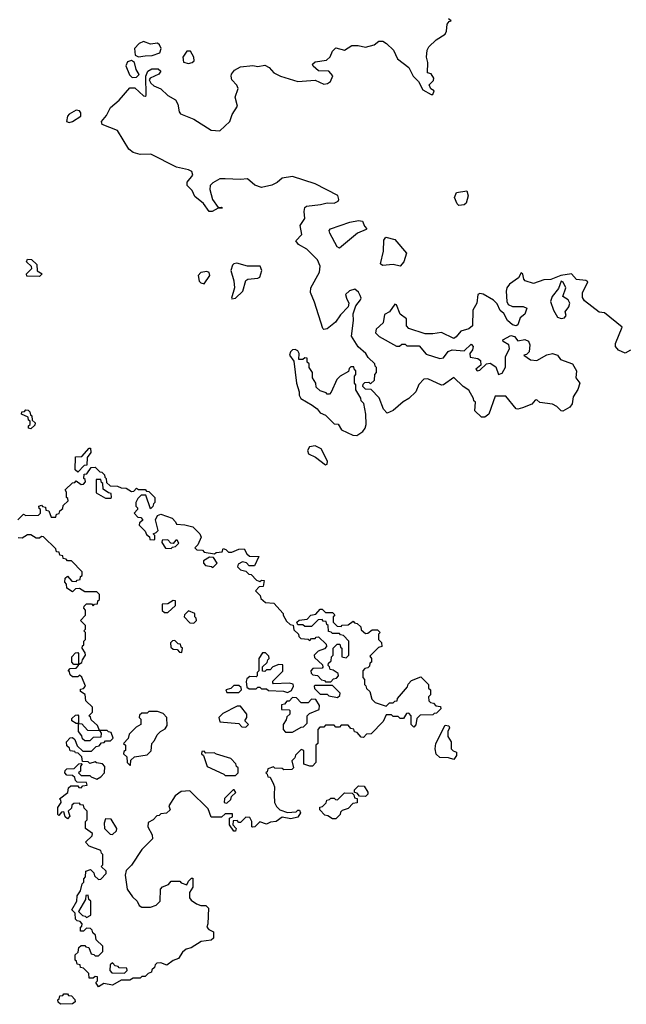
# Model space of a CAD drawing. Extents: x 2106670 to 2323771, y 35271 to 224896.
# Tile 342 of 419: x 2281540 to 2285041, y 152640 to 158322. Entities that reach past the tile are written whole.
import ezdxf

# ---------------------------------------------------------------- set-up
doc = ezdxf.new("R2010")
doc.units = 0

msp = doc.modelspace()

# ---------------------------------------------------------------- linework, layer by layer
at = {"layer": '0CON20XD'}
for points in [[(2285065, 156415.4), (2285035, 156396.5), (2284996.5, 156415), (2284977.8, 156435), (2284977.6, 156452.4), (2285017, 156547), (2284915, 156630), (2284885, 156633.3), (2284800.3, 156700.3), (2284787.7, 156717.7), (2284787.5, 156745), (2284818.3, 156808.3), (2284806.9, 156816.9), (2284753.4, 156823.4), (2284724.2, 156854.2), (2284663.6, 156846.4), (2284605, 156823.3), (2284565, 156820), (2284505, 156798.6), (2284458, 156815), (2284449.2, 156825), (2284443.6, 156853.6), (2284435, 156860), (2284418.3, 156831.7), (2284366.2, 156795), (2284352.2, 156775), (2284347.3, 156755), (2284351.8, 156695), (2284358.9, 156678.9), (2284385, 156667.5), (2284445.7, 156665.7), (2284466.4, 156656.4), (2284455, 156622.5), (2284428.3, 156601.7), (2284415, 156560.8), (2284405, 156555.6), (2284385, 156561.1), (2284355.7, 156585), (2284335, 156626.7), (2284313.5, 156643.5), (2284295, 156682.2), (2284275, 156703.1), (2284215, 156738.1), (2284195, 156741.1), (2284184.5, 156735), (2284179.2, 156685), (2284156, 156645), (2284152.5, 156555), (2284131.7, 156538.3), (2284086.4, 156523.6), (2284059.3, 156490.7), (2284045, 156482.5), (2283975, 156516.7), (2283925, 156508.8), (2283879.3, 156509.3), (2283785, 156540), (2283772.5, 156555), (2283772.5, 156595), (2283735, 156623.3), (2283715, 156676.7), (2283705, 156680), (2283675, 156635.8), (2283645, 156621.2), (2283637.5, 156572.5), (2283596.7, 156535), (2283594.2, 156514.2), (2283614.2, 156494.2), (2283715, 156437.5), (2283731.7, 156438.3), (2283745, 156450), (2283765, 156450), (2283775, 156440), (2283845, 156440), (2283885, 156392.5), (2283965, 156367.5), (2283985, 156370), (2284013.6, 156406.4), (2284035, 156417.5), (2284105, 156410), (2284145, 156450), (2284157.1, 156435), (2284153.6, 156416.4), (2284137.5, 156395), (2284140, 156375), (2284185, 156365.7), (2284199.2, 156355), (2284202, 156328), (2284172.5, 156305), (2284180, 156295), (2284195, 156300), (2284233.3, 156336.7), (2284255, 156339.4), (2284287.8, 156317.8), (2284303.6, 156273.6), (2284325, 156282.5), (2284343.9, 156316.1), (2284343.9, 156376.1), (2284366.7, 156425), (2284363.8, 156445), (2284330, 156465), (2284329.2, 156475), (2284375, 156500), (2284395, 156492.9), (2284415, 156468), (2284455, 156476.5), (2284476.4, 156466.4), (2284483.8, 156445), (2284480, 156405), (2284465, 156390), (2284450, 156385), (2284488.8, 156358.8), (2284525, 156356), (2284582.3, 156387.7), (2284615, 156396), (2284643.8, 156385), (2284661.7, 156361.7), (2284730.6, 156335), (2284753.8, 156295), (2284750, 156255), (2284772.5, 156225), (2284761.7, 156188.3), (2284734.2, 156145.8), (2284729.4, 156105), (2284715, 156085.8), (2284675, 156063.3), (2284665, 156063.8), (2284640, 156090), (2284615, 156103.3), (2284542.6, 156112.6), (2284525, 156127.5), (2284515, 156126.7), (2284495, 156103.3), (2284442.6, 156082.6), (2284415, 156073.6), (2284405, 156076.1), (2284345, 156150), (2284285, 156150), (2284246.7, 156045), (2284225, 156028), (2284205, 156028.8), (2284167.5, 156065), (2284170, 156115), (2284161.7, 156121.7), (2284160, 156135), (2284133, 156183), (2284100, 156205), (2284045, 156257.5), (2283986.1, 156213.9), (2283975, 156212.5), (2283895, 156250), (2283871.7, 156248.3), (2283843.9, 156216.1), (2283826, 156175), (2283786.2, 156135), (2283752.5, 156117.5), (2283695, 156066.7), (2283661.7, 156051.7), (2283640, 156075), (2283615, 156140), (2283568.3, 156188.3), (2283535, 156190), (2283520, 156205), (2283521.7, 156218.3), (2283531.7, 156228.3), (2283555, 156230), (2283565, 156220), (2283588.3, 156241.7), (2283590, 156275), (2283600, 156285), (2283600, 156315), (2283591.7, 156321.7), (2283590, 156335), (2283551.7, 156371.7), (2283537.5, 156395), (2283493.3, 156433.3), (2283454, 156495), (2283466.5, 156585), (2283465.5, 156625), (2283480.4, 156669.6), (2283506.2, 156705), (2283510, 156715), (2283505, 156730), (2283495, 156750), (2283475, 156767.5), (2283443, 156757), (2283420, 156735), (2283426.7, 156715), (2283438.8, 156685), (2283436.2, 156665), (2283392.1, 156617.9), (2283363.4, 156576.6), (2283315, 156538), (2283295, 156533.3), (2283289.2, 156539.2), (2283241.3, 156691.3), (2283217.7, 156747.7), (2283221.2, 156775), (2283271.2, 156865), (2283275, 156900), (2283258.8, 156935), (2283196.8, 156996.8), (2283150, 157025), (2283133.8, 157045), (2283167.8, 157082.2), (2283159.1, 157135), (2283185.9, 157175), (2283181.2, 157215), (2283185, 157237.1), (2283195, 157245.5), (2283275.4, 157254.6), (2283315, 157265.8), (2283355, 157262), (2283377.5, 157275), (2283382.5, 157285), (2283376.4, 157306.4), (2283245, 157373.8), (2283115, 157416.7), (2283055, 157407.5), (2283025, 157382.5), (2282995, 157367.5), (2282935, 157353.8), (2282897.1, 157367.1), (2282855, 157403.3), (2282815, 157398.8), (2282725, 157402.5), (2282695, 157402.5), (2282655, 157381.2), (2282639.2, 157365), (2282637.5, 157342.5), (2282653.1, 157285), (2282685, 157237.5), (2282705, 157240), (2282710, 157235), (2282685, 157234.2), (2282651.2, 157215), (2282633.3, 157215), (2282600.4, 157260.4), (2282551.2, 157301.2), (2282535, 157336.2), (2282506.2, 157365), (2282506, 157385), (2282540, 157425), (2282533.3, 157445), (2282515, 157455.7), (2282445, 157471.2), (2282296.4, 157546.4), (2282235.5, 157544.5), (2282195.7, 157555), (2282169.2, 157575), (2282105, 157682.5), (2282016.4, 157716.4), (2282012.5, 157735), (2282040.4, 157769.5), (2282064.2, 157815.8), (2282115, 157856.7), (2282175, 157929.2), (2282205, 157928.9), (2282255, 157882.5), (2282265, 157880), (2282270, 157885), (2282267.5, 157995), (2282278.8, 158025), (2282302, 158038), (2282338.9, 158038.9), (2282354.5, 158025), (2282342.2, 158007.8), (2282292.5, 157985), (2282287.5, 157975), (2282296.7, 157955), (2282315, 157940), (2282355, 157922.5), (2282395, 157883.3), (2282438.3, 157858.3), (2282452.5, 157835), (2282460, 157790), (2282468.3, 157778.3), (2282545, 157746.7), (2282645, 157683.8), (2282695, 157680), (2282752.5, 157735), (2282766.7, 157775), (2282796.4, 157823.6), (2282783.3, 157875), (2282800, 157925), (2282793.6, 157943.6), (2282764.1, 157974.1), (2282760, 157995), (2282762.3, 158007.7), (2282779.3, 158030.7), (2282815, 158048.8), (2282885, 158058), (2282915, 158052.5), (2282955, 158060), (2282980, 158045), (2283005.9, 158015.9), (2283045, 157996.2), (2283145, 157964.3), (2283245, 157972), (2283295, 157949.2), (2283316.6, 157953.4), (2283333.8, 157965), (2283347.7, 157997.7), (2283323.9, 158023.9), (2283265, 158025.7), (2283232.9, 158052.9), (2283229.6, 158065), (2283245, 158079.3), (2283311.2, 158088.8), (2283331.7, 158108.3), (2283345, 158140.8), (2283365, 158158.6), (2283415, 158146.7), (2283456.5, 158173.5), (2283493.4, 158173.4), (2283535, 158163.3), (2283585, 158177.5), (2283613, 158197), (2283635, 158197.5), (2283657.5, 158185), (2283697.5, 158145), (2283720, 158095), (2283785.6, 158045.6), (2283810, 157995), (2283842.5, 157965), (2283867, 157917), (2283915, 157890), (2283925, 157890), (2283931.7, 157911.7), (2283913.3, 157923.3), (2283903.3, 157945), (2283928.3, 157971.7), (2283930, 157985), (2283915, 158010), (2283893.3, 158015), (2283896.2, 158075), (2283888, 158105), (2283891.4, 158145), (2283902, 158165), (2283944.3, 158205.7), (2283995, 158237.5), (2284003.8, 158255), (2284007.5, 158295), (2284018.8, 158311.2), (2284030, 158315), (2284015, 158327.5)], [(2282225, 158106.9), (2282265, 158113.3), (2282305, 158115.6), (2282348.7, 158131.3), (2282356.5, 158155), (2282346.6, 158176.6), (2282335, 158187.1), (2282295, 158180.5), (2282255, 158196.2), (2282228.6, 158185), (2282203.3, 158155), (2282206.8, 158116.8), (2282225, 158106.9)], [(2282515, 158069.5), (2282535, 158073.8), (2282546.2, 158085), (2282545.4, 158105), (2282525, 158139.4), (2282505, 158140), (2282482.5, 158105), (2282485, 158077.5), (2282515, 158069.5)], [(2282188.7, 157988.7), (2282215, 157990.8), (2282228.8, 158005), (2282211.9, 158035), (2282202.5, 158075), (2282185.8, 158085.8), (2282161.8, 158078.2), (2282153.1, 158055), (2282173.1, 158003.1), (2282188.7, 157988.7)], [(2281825, 157728.2), (2281845, 157733.6), (2281893.8, 157765), (2281893.8, 157785), (2281885, 157796.2), (2281865, 157799.2), (2281825, 157776.7), (2281815.6, 157765), (2281810.6, 157735), (2281825, 157728.2)], [(2284075, 157250), (2284065, 157260), (2284050, 157295), (2284060, 157325), (2284120, 157335), (2284127.5, 157305), (2284117, 157263), (2284105, 157252.5), (2284075, 157250)], [(2283385, 157003.3), (2283371.7, 157011.7), (2283329.3, 157089.3), (2283326.7, 157105), (2283333.3, 157115), (2283445, 157153.8), (2283495, 157162.5), (2283519.3, 157159.3), (2283529.3, 157129.3), (2283542.5, 157115), (2283539.3, 157110.7), (2283490.3, 157089.7), (2283385, 157003.3)], [(2283735, 156900), (2283695, 156908.8), (2283633.3, 156903.3), (2283623, 156913), (2283640, 156985), (2283640.7, 157049.3), (2283653, 157067), (2283705, 157052.5), (2283772.5, 156975), (2283756.1, 156923.9), (2283735, 156900)], [(2281655, 156840), (2281581.7, 156841.7), (2281580, 156855), (2281610, 156885), (2281608.3, 156898.3), (2281580, 156925), (2281585, 156940), (2281608.3, 156938.3), (2281638.3, 156908.3), (2281641.7, 156871.7), (2281670, 156855), (2281655, 156840)], [(2282765, 156710), (2282785, 156713.8), (2282827.1, 156755), (2282845, 156816.7), (2282855.9, 156824.1), (2282915, 156829.2), (2282925.7, 156835), (2282937.2, 156875), (2282928.6, 156898.5), (2282855, 156899.1), (2282793.6, 156916.4), (2282776.4, 156913.6), (2282768.1, 156905), (2282758.6, 156875), (2282775.8, 156815), (2282778.8, 156775), (2282762.5, 156715), (2282765, 156710)], [(2282605, 156797.5), (2282636.7, 156845), (2282633, 156863), (2282619.3, 156869.3), (2282585, 156863.3), (2282570.8, 156845), (2282575, 156813.8), (2282585, 156803.8), (2282605, 156797.5)], [(2284665, 156596.8), (2284685, 156600.8), (2284694.5, 156615), (2284688.1, 156635), (2284710, 156665), (2284714.2, 156685), (2284706, 156705), (2284673.8, 156725), (2284691.9, 156775), (2284676.6, 156806.6), (2284665, 156813.3), (2284649.7, 156770.3), (2284613.3, 156725), (2284602.5, 156695), (2284620, 156645), (2284644.5, 156605), (2284665, 156596.8)], [(2283485, 155922.5), (2283520, 155945), (2283533.8, 155965), (2283540, 155985), (2283537.5, 156045), (2283527, 156107), (2283511.7, 156121.7), (2283508.3, 156138.3), (2283480, 156185), (2283480, 156215), (2283472.5, 156225), (2283472.5, 156265), (2283480, 156275), (2283480, 156295), (2283471.7, 156301.7), (2283468.3, 156318.3), (2283451.7, 156318.3), (2283441.7, 156308.3), (2283438.3, 156291.7), (2283390, 156265), (2283370, 156245), (2283338.3, 156171.7), (2283328.3, 156161.7), (2283315, 156160), (2283308.3, 156168.3), (2283275, 156180), (2283251.7, 156201.7), (2283250, 156225), (2283230, 156255), (2283230, 156285), (2283210, 156315), (2283210, 156335), (2283200, 156345), (2283198.3, 156368.3), (2283185, 156370), (2283175, 156360), (2283151.7, 156361.7), (2283152.5, 156395), (2283145, 156410), (2283129.3, 156419.3), (2283115, 156417.5), (2283102.5, 156405), (2283097.5, 156385), (2283121.7, 156351.7), (2283137.5, 156225), (2283152.5, 156175), (2283152.5, 156155), (2283163.3, 156135), (2283227.5, 156097.5), (2283256.2, 156076.2), (2283273.9, 156053.9), (2283305, 156040), (2283355, 155990), (2283378.3, 155988.3), (2283397.5, 155955), (2283462.5, 155925), (2283485, 155922.5)], [(2281605, 155960), (2281590, 155965), (2281591.7, 155978.3), (2281600, 155985), (2281600, 156005), (2281591.7, 156011.7), (2281588.3, 156028.3), (2281550, 156045), (2281551.7, 156058.3), (2281568.3, 156061.7), (2281575, 156070), (2281588.3, 156068.3), (2281598.3, 156058.3), (2281601.7, 156041.7), (2281610, 156035), (2281611.7, 156011.7), (2281630, 155995), (2281628.3, 155981.7), (2281605, 155960)], [(2281875, 155710), (2281860, 155725), (2281861.7, 155798.3), (2281898.3, 155801.7), (2281941.7, 155848.3), (2281948.3, 155848.3), (2281950, 155825), (2281930, 155795), (2281928.3, 155751.7), (2281911.7, 155748.3), (2281875, 155710)], [(2283305, 155753.5), (2283315, 155756.2), (2283316.2, 155775), (2283279.5, 155845), (2283245, 155863.6), (2283212.9, 155857.1), (2283201.2, 155835), (2283207.3, 155817.3), (2283247.1, 155797.1), (2283305, 155753.5)], [(2281530, 155435), (2281561.7, 155468.3), (2281575, 155460), (2281648.3, 155461.7), (2281660, 155475), (2281660, 155495), (2281651.7, 155501.7), (2281650, 155515), (2281665, 155520), (2281671.7, 155511.7), (2281688.3, 155508.3), (2281691.7, 155491.7), (2281708.3, 155488.3), (2281721.7, 155451.7), (2281748.3, 155451.7), (2281751.7, 155468.3), (2281768.3, 155471.7), (2281771.7, 155488.3), (2281788.3, 155501.7), (2281791.7, 155518.3), (2281820, 155545), (2281818.3, 155558.3), (2281810, 155565), (2281810, 155595), (2281801.7, 155608.3), (2281845, 155650), (2281858.3, 155651.7), (2281865, 155660), (2281895, 155640), (2281908.3, 155641.7), (2281920, 155655), (2281918.3, 155668.3), (2281910, 155675), (2281911.7, 155698.3), (2281928.3, 155701.7), (2281951.7, 155738.3), (2281975, 155740), (2282001.7, 155711.7), (2282015, 155710), (2282030, 155695), (2282031.7, 155681.7), (2282040, 155675), (2282041.7, 155651.7), (2282061.7, 155631.7), (2282105, 155630), (2282125, 155620), (2282155, 155617.5), (2282185, 155600), (2282198.3, 155601.7), (2282215, 155617.5), (2282225, 155610), (2282265, 155610), (2282271.7, 155601.7), (2282285, 155600), (2282320, 155565), (2282320, 155535), (2282311.7, 155528.3), (2282308.3, 155511.7), (2282295, 155500), (2282268.3, 155578.3), (2282241.7, 155578.3), (2282221.7, 155558.3), (2282210, 155535), (2282210, 155515), (2282220, 155505), (2282220, 155495), (2282200, 155475), (2282221.7, 155451.7), (2282238.3, 155448.3), (2282248.3, 155438.3), (2282248.3, 155431.7), (2282231.7, 155418.3), (2282230, 155405), (2282265, 155370), (2282271.7, 155351.7), (2282288.3, 155338.3), (2282291.7, 155321.7), (2282315, 155320), (2282320, 155325), (2282320, 155345), (2282310, 155355), (2282328.3, 155361.7), (2282340, 155375), (2282323.9, 155436.1), (2282335, 155460), (2282355, 155467.5), (2282420, 155445), (2282440, 155425), (2282445, 155410), (2282493, 155407), (2282540, 155395), (2282580, 155355), (2282587.5, 155335), (2282568.3, 155291.7), (2282550, 155275), (2282561.7, 155261.7), (2282595, 155260), (2282605, 155250), (2282665, 155240), (2282673, 155247), (2282708.3, 155251.7), (2282715, 155270), (2282730, 155265), (2282745, 155250), (2282765, 155250), (2282805, 155266.7), (2282835, 155267.5), (2282850, 155240), (2282866.7, 155226.7), (2282920, 155225), (2282895, 155170), (2282865, 155170), (2282848.3, 155188.3), (2282825, 155192.5), (2282800.7, 155179.3), (2282797.5, 155165), (2282815, 155146.7), (2282845, 155140), (2282861.7, 155121.7), (2282875, 155120), (2282907.5, 155087.5), (2282925, 155080), (2282935, 155086.7), (2282950, 155085), (2282945, 155050), (2282921.7, 155048.3), (2282900, 155025), (2282928.3, 154998.3), (2282931.7, 154981.7), (2282958.3, 154958.3), (2283007.5, 154955), (2283060, 154895), (2283060, 154885), (2283080, 154850), (2283101.7, 154831.7), (2283118.3, 154828.3), (2283121.7, 154801.7), (2283150, 154775), (2283151.7, 154761.7), (2283161.7, 154751.7), (2283205, 154747.5), (2283215, 154740), (2283225, 154750), (2283245, 154750), (2283251.7, 154758.3), (2283265, 154760), (2283308.3, 154718.3), (2283310, 154705), (2283298.3, 154691.7), (2283261.7, 154678.3), (2283240, 154655), (2283241.7, 154641.7), (2283288.3, 154598.3), (2283290, 154585), (2283285, 154580), (2283231.7, 154578.3), (2283220, 154565), (2283221.7, 154551.7), (2283231.7, 154541.7), (2283258.3, 154538.3), (2283281.7, 154511.7), (2283298.3, 154508.3), (2283305, 154500), (2283335, 154500), (2283351.7, 154518.3), (2283368.3, 154521.7), (2283380, 154535), (2283378.3, 154548.3), (2283348.3, 154568.3), (2283331.7, 154571.7), (2283328.3, 154588.3), (2283320, 154595), (2283321.7, 154608.3), (2283338.3, 154621.7), (2283340, 154645), (2283350, 154655), (2283350, 154695), (2283371.7, 154718.3), (2283388.3, 154718.3), (2283391.7, 154701.7), (2283400, 154695), (2283400, 154645), (2283425, 154640), (2283440, 154655), (2283440, 154735), (2283408.3, 154768.3), (2283391.7, 154771.7), (2283385, 154780), (2283345, 154780), (2283338.3, 154788.3), (2283321.7, 154791.7), (2283320, 154825), (2283311.7, 154831.7), (2283308.3, 154848.3), (2283291.7, 154851.7), (2283285, 154860), (2283261.7, 154858.3), (2283225, 154820), (2283185, 154820), (2283175, 154830), (2283145, 154830), (2283140, 154845), (2283153, 154857), (2283198.3, 154861.7), (2283220, 154885), (2283248.3, 154891.7), (2283275, 154920), (2283285, 154920), (2283305, 154900), (2283345, 154900), (2283358.3, 154888.3), (2283350, 154875), (2283350, 154845), (2283371.7, 154821.7), (2283395, 154820), (2283401.7, 154828.3)], [(2282065, 155560), (2282070, 155565), (2282068.3, 155588.3), (2282051.7, 155591.7), (2282021.7, 155611.7), (2282020, 155645), (2282011.7, 155651.7), (2282008.3, 155668.3), (2281981.7, 155668.3), (2281981.7, 155591.7), (2282035, 155560), (2282065, 155560)], [(2281995, 152740), (2281980, 152765), (2281990, 152775), (2281988.3, 152798.3), (2281975, 152800), (2281965, 152790), (2281941.7, 152791.7), (2281938.3, 152818.3), (2281908.3, 152848.3), (2281891.7, 152851.7), (2281888.3, 152868.3), (2281871.7, 152871.7), (2281868.3, 152888.3), (2281860, 152895), (2281860, 152925), (2281878.3, 152941.7), (2281881.7, 152968.3), (2281895, 152980), (2281915, 152980), (2281921.7, 152971.7), (2281938.3, 152968.3), (2281951.7, 152931.7), (2281968.3, 152928.3), (2281975, 152920), (2281995, 152920), (2282020, 152945), (2282020, 152975), (2281981.7, 153011.7), (2281978.3, 153038.3), (2281961.7, 153051.7), (2281958.3, 153068.3), (2281948.3, 153078.3), (2281925, 153080), (2281908.3, 153061.7), (2281891.7, 153061.7), (2281890, 153085), (2281898.3, 153091.7), (2281900, 153105), (2281888.3, 153118.3), (2281871.7, 153121.7), (2281861.7, 153131.7), (2281860, 153165), (2281840, 153185), (2281870, 153235), (2281872.5, 153265), (2281890, 153295), (2281900, 153335), (2281910, 153345), (2281910, 153365), (2281920, 153375), (2281921.7, 153408.3), (2281948.3, 153418.3), (2281968.3, 153398.3), (2281971.7, 153381.7), (2281995, 153360), (2282008.3, 153361.7), (2282040, 153395), (2282038.3, 153408.3), (2282010, 153435), (2282020, 153445), (2282020, 153505), (2282011.7, 153511.7), (2282008.3, 153528.3), (2281941.7, 153551.7), (2281920, 153575), (2281958.3, 153611.7), (2281960, 153625), (2281920, 153655), (2281920, 153695), (2281930, 153705), (2281930, 153755), (2281911.7, 153771.7), (2281908.3, 153788.3), (2281891.7, 153791.7), (2281885, 153800), (2281851.7, 153798.3), (2281841.7, 153788.3), (2281838.3, 153771.7), (2281820, 153755), (2281830, 153725), (2281815, 153710), (2281801.7, 153721.7), (2281795, 153750), (2281781.7, 153748.3), (2281765, 153730), (2281760, 153735), (2281760, 153775), (2281780, 153805), (2281778.3, 153818.3), (2281770, 153825), (2281818.3, 153861.7), (2281821.7, 153888.3), (2281835, 153900), (2281875, 153900), (2281881.7, 153891.7), (2281895, 153890), (2281905, 153900), (2281930, 153905), (2281925, 153920), (2281871.7, 153921.7), (2281861.7, 153931.7), (2281858.3, 153948.3), (2281845, 153960), (2281811.7, 153961.7), (2281800, 153975), (2281801.7, 153988.3), (2281811.7, 153998.3), (2281855, 154000), (2281881.7, 154028.3), (2281895, 154030), (2281900, 154025), (2281890, 154015), (2281890, 153985), (2281880, 153975), (2281895, 153960), (2281945, 153960), (2281951.7, 153951.7), (2281985, 153940), (2282008.3, 153951.7), (2282030, 153975), (2282031.7, 154011.7), (2282018.3, 154028.3), (2281983, 154033), (2281975, 154040), (2281945, 154030), (2281935, 154040), (2281901.7, 154041.7), (2281898.3, 154068.3), (2281878.3, 154088.3), (2281861.7, 154091.7), (2281858.3, 154098.3), (2281831.7, 154101.7), (2281828.3, 154118.3), (2281811.7, 154131.7), (2281810, 154155), (2281831.7, 154178.3), (2281845, 154180), (2281858.3, 154168.3), (2281871.7, 154131.7), (2281905, 154100), (2281955, 154100), (2281981.7, 154128.3), (2281998.3, 154131.7), (2282011.7, 154148.3), (2282028.3, 154151.7), (2282035, 154160), (2282065, 154160), (2282080, 154175), (2282068.3, 154208.3), (2282051.7, 154211.7), (2282045, 154220), (2282000, 154220), (2282010, 154205), (2282008.3, 154181.7), (2281965, 154180), (2281945, 154160), (2281915, 154160), (2281901.7, 154171.7), (2281898.3, 154188.3), (2281880, 154215), (2281880, 154260), (2281865, 154260), (2281840, 154275), (2281841.7, 154288.3), (2281861.7, 154308.3), (2281875, 154310), (2281880, 154305), (2281880, 154260), (2281898.3, 154258.3), (2281931.7, 154221.7), (2282000, 154220), (2281988.3, 154248.3), (2281951.7, 154281.7), (2281948.3, 154298.3), (2281940, 154305), (2281960, 154325), (2281960, 154355), (2281921.7, 154391.7), (2281918.3, 154428.3), (2281890, 154445), (2281891.7, 154458.3), (2281908.3, 154461.7), (2281920, 154475), (2281898.3, 154528.3), (2281885, 154540), (2281875, 154530), (2281845, 154530), (2281831.7, 154541.7), (2281828.3, 154558.3), (2281820, 154565), (2281831.7, 154578.3), (2281865, 154580), (2281880, 154595), (2281880, 154600), (2281851.7, 154601.7), (2281840, 154615), (2281840, 154645), (2281861.7, 154668.3), (2281875, 154670), (2281880, 154665), (2281880, 154600), (2281898.3, 154611.7), (2281901.7, 154628.3), (2281920, 154655), (2281918.3, 154668.3), (2281900, 154695), (2281901.7, 154708.3), (2281910, 154715), (2281910, 154735), (2281920, 154745), (2281920, 154785), (2281910, 154795), (2281920, 154805), (2281920, 154825), (2281890, 154855), (2281920, 154885), (2281920, 154915), (2281910, 154925), (2281911.7, 154938.3), (2281925, 154950), (2281955, 154950), (2281965, 154940), (2281971.7, 154948.3), (2281988.3, 154951.7), (2281991.7, 154968.3), (2282000, 154975), (2282000, 155005), (2281985, 155020), (2281915, 155020), (2281885, 155040), (2281861.7, 155038.3), (2281845, 155020), (2281811.7, 155041.7), (2281810, 155065), (2281800, 155075), (2281801.7, 155098.3), (2281815, 155110), (2281841.7, 155081.7), (2281865, 155080), (2281871.7, 155088.3), (2281888.3, 155091.7), (2281891.7, 155108.3), (2281900, 155115), (2281900, 155135), (2281838.3, 155198.3), (2281815, 155200), (2281808.3, 155208.3), (2281791.7, 155211.7), (2281788.3, 155228.3), (2281771.7, 155231.7), (2281768.3, 155248.3), (2281751.7, 155251.7), (2281748.3, 155268.3), (2281678.3, 155338.3), (2281665, 155340), (2281655, 155330), (2281635, 155330), (2281605, 155350), (2281585, 155350), (2281555, 155330), (2281531.7, 155331.7)], [(2282415, 155270), (2282421.7, 155278.3), (2282438.3, 155281.7), (2282458.3, 155301.7), (2282448.3, 155318.3), (2282441.7, 155318.3), (2282425, 155300), (2282411.7, 155301.7), (2282395, 155320), (2282361.7, 155318.3), (2282360, 155305), (2282381.7, 155271.7), (2282415, 155270)], [(2282655, 155160), (2282680, 155185), (2282658.3, 155218.3), (2282635, 155220), (2282601.7, 155198.3), (2282600, 155185), (2282611.7, 155171.7), (2282646.7, 155166.7), (2282655, 155160)], [(2282395, 154900), (2282438.3, 154941.7), (2282438.3, 154968.3), (2282425, 154970), (2282395, 154950), (2282361.7, 154948.3), (2282361.7, 154911.7), (2282375, 154900), (2282395, 154900)], [(2282545, 154840), (2282560, 154855), (2282558.3, 154868.3), (2282550, 154875), (2282550, 154895), (2282515, 154910), (2282491.7, 154888.3), (2282490, 154875), (2282521.7, 154841.7), (2282545, 154840)], [(2283401.7, 154828.3), (2283435, 154830), (2283465, 154850), (2283471.7, 154841.7), (2283488.3, 154838.3), (2283508.3, 154818.3), (2283511.7, 154801.7), (2283535, 154780), (2283548.3, 154781.7), (2283575, 154800), (2283605, 154800), (2283620, 154785), (2283610, 154775), (2283610, 154745), (2283628.3, 154728.3), (2283630, 154705), (2283611.7, 154698.3), (2283561.7, 154648.3), (2283570, 154635), (2283570, 154615), (2283561.7, 154608.3), (2283558.3, 154591.7), (2283548.3, 154581.7), (2283531.7, 154578.3), (2283520, 154565), (2283520, 154525), (2283530, 154515), (2283530, 154485), (2283538.3, 154478.3), (2283541.7, 154461.7), (2283560, 154445), (2283571.7, 154401.7), (2283591.7, 154381.7), (2283655, 154360), (2283675, 154380), (2283695, 154380), (2283705, 154390), (2283718.3, 154391.7), (2283720, 154405), (2283778.3, 154471.7), (2283781.7, 154488.3), (2283801.7, 154508.3), (2283855, 154530), (2283900, 154485), (2283900, 154465), (2283910, 154455), (2283910, 154425), (2283900, 154415), (2283901.7, 154391.7), (2283911.7, 154381.7), (2283928.3, 154378.3), (2283941.7, 154361.7), (2283968.3, 154358.3), (2283970, 154345), (2283945, 154320), (2283931.7, 154318.3), (2283925, 154310), (2283851.7, 154308.3), (2283831.7, 154288.3), (2283827, 154253), (2283815, 154240), (2283800, 154255), (2283800, 154305), (2283785, 154320), (2283771.7, 154318.3), (2283755, 154290), (2283735, 154290), (2283725, 154300), (2283695, 154300), (2283685, 154310), (2283655, 154310), (2283638.3, 154271.7), (2283568.3, 154201.7), (2283541.7, 154198.3), (2283525, 154180), (2283511.7, 154181.7), (2283488.3, 154208.3), (2283471.7, 154211.7), (2283468.3, 154228.3), (2283451.7, 154231.7), (2283435, 154250), (2283395, 154250), (2283385, 154240), (2283365, 154240), (2283355, 154250), (2283305, 154250), (2283295, 154240), (2283271.7, 154238.3), (2283260, 154225), (2283260, 154145), (2283250, 154135), (2283250, 154035), (2283230, 154015), (2283215, 154013.8), (2283180, 154025), (2283180, 154105), (2283165, 154110), (2283131.7, 154078.3), (2283128.3, 154061.7), (2283110, 154045), (2283120, 154005), (2283110, 153995), (2283065, 153993.3), (2283055, 154000), (2283013, 154003), (2283005, 154010), (2282971.7, 153998.3), (2282968.3, 153981.7), (2282960, 153975), (2282968.3, 153968.3), (2282971.7, 153951.7), (2282985, 153950), (2283005, 153910), (2283010, 153895), (2283008.3, 153848.3), (2283010, 153805), (2283021.7, 153781.7), (2283041.7, 153761.7), (2283085, 153747.5), (2283135, 153750), (2283145, 153760), (2283155, 153760), (2283160, 153745), (2283145, 153720), (2283105, 153710), (2283055, 153720), (2283020, 153695), (2282988.3, 153691.7), (2282965, 153680), (2282925, 153693.8), (2282897.5, 153665), (2282885, 153662.5), (2282880, 153665), (2282880, 153695), (2282868.3, 153718.3), (2282845, 153720), (2282815, 153690), (2282805, 153690), (2282795, 153700), (2282771.7, 153698.3), (2282770, 153675), (2282790, 153655), (2282785, 153640), (2282775, 153640), (2282750, 153675), (2282750, 153715), (2282768.3, 153721.7), (2282768.3, 153738.3), (2282725, 153740), (2282705, 153720), (2282645, 153720), (2282628.3, 153768.3), (2282522.5, 153872.5), (2282472, 153868), (2282436.4, 153843.6), (2282400, 153785), (2282408.3, 153761.7), (2282387, 153743), (2282355, 153740), (2282345, 153730), (2282331.7, 153728.3), (2282310, 153705), (2282281.7, 153688.3), (2282280, 153665), (2282305, 153617.5), (2282305.6, 153594.4), (2282245.8, 153534.2), (2282185, 153443.3), (2282155, 153412.5), (2282148.8, 153385), (2282160, 153305), (2282190.7, 153260.7), (2282217.5, 153235), (2282230, 153210), (2282245, 153200), (2282295, 153200), (2282328.3, 153211.7), (2282350, 153235), (2282353.3, 153305), (2282365, 153317.5), (2282398.3, 153331.7), (2282415, 153350), (2282465, 153350), (2282471.7, 153341.7), (2282505, 153330), (2282515, 153350), (2282531.7, 153368.3), (2282538.3, 153368.3), (2282540, 153315), (2282520, 153285), (2282520, 153255), (2282530, 153240), (2282560, 153220), (2282585, 153210), (2282615, 153210), (2282630, 153195), (2282626.2, 153105), (2282620, 153085), (2282631.7, 153071.7), (2282658.3, 153058.3), (2282658.3, 153021.7), (2282645, 153010), (2282588.3, 153001.7), (2282530, 152965), (2282501.7, 152958.3), (2282480, 152940), (2282456.7, 152905), (2282426.4, 152893.6), (2282390, 152865), (2282355, 152880), (2282331.7, 152878.3), (2282321.7, 152868.3), (2282318.3, 152851.7), (2282301.7, 152838.3), (2282300, 152825), (2282281.7, 152818.3), (2282265, 152800), (2282245, 152800), (2282235, 152790), (2282195, 152790), (2282175, 152780), (2282125, 152780), (2282075, 152750), (2282025, 152760), (2281995, 152740)], [(2282475, 154670), (2282480, 154695), (2282471.7, 154701.7), (2282468.3, 154718.3), (2282455, 154720), (2282435, 154740), (2282421.7, 154738.3), (2282410, 154725), (2282411.7, 154701.7), (2282425, 154690), (2282448.3, 154688.3), (2282461.7, 154671.7), (2282475, 154670)], [(2283085, 154440), (2283108.3, 154451.7), (2283120, 154475), (2283118.3, 154488.3), (2283095, 154493.3), (2283005, 154490), (2283000, 154495), (2283000, 154505), (2283058.3, 154561.7), (2283058.3, 154598.3), (2283035, 154600), (2283001.7, 154588.3), (2282985, 154570), (2282965, 154570), (2282955, 154560), (2282941.7, 154561.7), (2282941.7, 154588.3), (2282968.3, 154611.7), (2282971.7, 154628.3), (2282980, 154635), (2282978.3, 154648.3), (2282958.3, 154668.3), (2282941.7, 154668.3), (2282920, 154635), (2282920, 154565), (2282910, 154555), (2282910, 154535), (2282905, 154530), (2282868.3, 154531.7), (2282851.7, 154518.3), (2282846.4, 154503.6), (2282850, 154470), (2282865, 154460), (2282905, 154460), (2282915, 154470), (2282925, 154470), (2282935, 154460), (2282965, 154460), (2282975, 154450), (2283063, 154447), (2283085, 154440)], [(2282805, 154440), (2282820, 154455), (2282818.3, 154468.3), (2282805, 154480), (2282775, 154480), (2282758.3, 154461.7), (2282730, 154455), (2282735, 154440), (2282805, 154440)], [(2283375, 154410), (2283388.3, 154421.7), (2283390, 154435), (2283345, 154480), (2283245, 154480), (2283240, 154475), (2283241.7, 154461.7), (2283275, 154430), (2283315, 154430), (2283325, 154420), (2283375, 154410)], [(2283115, 154210), (2283165, 154240), (2283178.3, 154241.7), (2283198.3, 154261.7), (2283200, 154305), (2283211.7, 154318.3), (2283268.3, 154341.7), (2283270, 154365), (2283248.3, 154398.3), (2283225, 154400), (2283205, 154380), (2283165, 154380), (2283138.3, 154408.3), (2283115, 154410), (2283095, 154390), (2283081.7, 154388.3), (2283068.3, 154371.7), (2283051.7, 154368.3), (2283051.7, 154341.7), (2283095, 154340), (2283100, 154335), (2283100, 154315), (2283081.7, 154298.3), (2283078.3, 154281.7), (2283060, 154255), (2283060, 154225), (2283075, 154210), (2283115, 154210)], [(2282180, 154020), (2282181.7, 154048.3), (2282201.7, 154068.3), (2282275, 154080), (2282298.3, 154101.7), (2282302.5, 154145), (2282318.3, 154161.7), (2282333.3, 154195), (2282352.5, 154215), (2282380, 154230), (2282391.7, 154248.3), (2282390, 154295), (2282368.3, 154318.3), (2282335, 154330), (2282285, 154330), (2282275, 154320), (2282245, 154320), (2282231.7, 154308.3), (2282230, 154295), (2282240, 154285), (2282240, 154255), (2282211.7, 154238.3), (2282171.7, 154198.3), (2282167, 154173), (2282140, 154145), (2282150, 154135), (2282150, 154105), (2282141.7, 154098.3), (2282140, 154085), (2282158.3, 154068.3), (2282160, 154035), (2282175, 154020), (2282180, 154020)], [(2282845, 154240), (2282860, 154255), (2282840, 154275), (2282850, 154295), (2282850, 154315), (2282815, 154360), (2282795, 154360), (2282711.7, 154318.3), (2282690, 154295), (2282695, 154270), (2282805, 154260), (2282821.7, 154241.7), (2282845, 154240)], [(2284045, 154053.3), (2284015, 154062.5), (2283965, 154063.3), (2283943, 154083), (2283937.5, 154115), (2283942.5, 154145), (2283995, 154250), (2284017, 154247), (2284020, 154235), (2284010, 154215), (2284010, 154185), (2284030, 154155), (2284030, 154115), (2284041.7, 154101.7), (2284060, 154095), (2284060, 154075), (2284045, 154053.3)], [(2282785, 153960), (2282800, 153975), (2282800, 154005), (2282791.7, 154011.7), (2282788.3, 154028.3), (2282758.3, 154058.3), (2282675, 154082.5), (2282661.7, 154091.7), (2282615, 154090), (2282605, 154100), (2282591.7, 154098.3), (2282590, 154085), (2282600, 154075), (2282621.7, 154011.7), (2282718.3, 153968.3), (2282725, 153960), (2282785, 153960)], [(2282735, 153800), (2282758.3, 153821.7), (2282761.7, 153838.3), (2282788.3, 153861.7), (2282778.3, 153878.3), (2282771.7, 153878.3), (2282721.7, 153828.3), (2282720, 153805), (2282735, 153800)], [(2283365, 153710), (2283345, 153710), (2283318.3, 153728.3), (2283301.7, 153731.7), (2283271.7, 153761.7), (2283271.7, 153778.3), (2283288.3, 153781.7), (2283308.3, 153801.7), (2283311.7, 153818.3), (2283328.3, 153821.7), (2283335, 153830), (2283355, 153830), (2283361.7, 153821.7), (2283375, 153820), (2283415, 153860), (2283458.3, 153858.3), (2283468.3, 153848.3), (2283471.7, 153831.7), (2283488.3, 153828.3), (2283488.3, 153801.7), (2283461.7, 153798.3), (2283435, 153770), (2283401.7, 153758.3), (2283391.7, 153748.3), (2283390, 153735), (2283365, 153710)], [(2283535, 153840), (2283501.7, 153841.7), (2283488.3, 153858.3), (2283471.7, 153861.7), (2283471.7, 153878.3), (2283495, 153900), (2283528.3, 153898.3), (2283550, 153865), (2283548.3, 153851.7), (2283535, 153840)], [(2282075, 153620), (2282098.3, 153641.7), (2282100, 153655), (2282068.3, 153708.3), (2282035, 153710), (2282027.5, 153685), (2282030, 153655), (2282061.7, 153621.7), (2282075, 153620)], [(2281925, 153140), (2281950, 153155), (2281950, 153235), (2281940, 153245), (2281935, 153270), (2281921.7, 153268.3), (2281920, 153245), (2281880, 153175), (2281901.7, 153151.7), (2281918.3, 153148.3), (2281925, 153140)], [(2282145, 152820), (2282160, 152835), (2282158.3, 152848.3), (2282115, 152850), (2282108.3, 152858.3), (2282091.7, 152861.7), (2282075, 152880), (2282061.7, 152868.3), (2282060, 152835), (2282071.7, 152821.7), (2282145, 152820)], [(2281775, 152640), (2281761.7, 152651.7), (2281760, 152665), (2281768.3, 152671.7), (2281771.7, 152688.3), (2281788.3, 152691.7), (2281795, 152700), (2281815, 152700), (2281821.7, 152691.7), (2281838.3, 152688.3), (2281858.3, 152668.3), (2281860, 152655), (2281845, 152642.5), (2281775, 152640)]]:
    msp.add_lwpolyline(points, dxfattribs=at)

doc.saveas('drawing.dxf')
